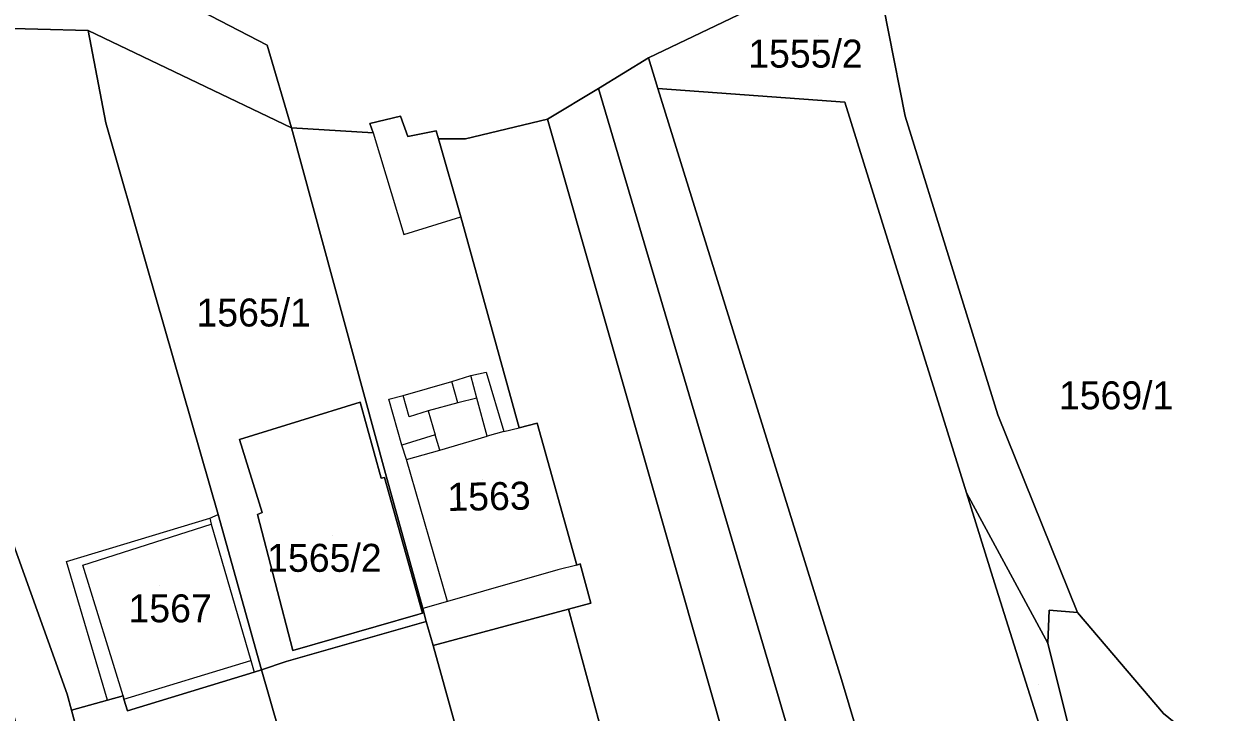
# Model space of a CAD drawing. Extents: x -263943 to -261149, y -1236934 to -1230686.
# Drawn here: x -262728.3 to -262643.1, y -1234963.6 to -1234914.4 of the extents above; entities that cross this region are included whole.
import ezdxf

# ---------------------------------------------------------------- set-up
doc = ezdxf.new("R2010")
doc.units = 0
for name, color, linetype in [('body_kn', 7, 'Continuous'), ('kladpar_druhypozemkov', 7, 'Continuous'), ('kladpar_hranice', 7, 'Continuous'), ('kladpar_parcelnecisla', 7, 'Continuous'), ('kladpar_plochy', 7, 'Continuous'), ('zappar_hrandruhpozemk', 7, 'Continuous'), ('zuob_linie', 7, 'Continuous'), ('zuob_plochy', 7, 'Continuous')]:
    doc.layers.add(name, color=color, linetype=linetype)

msp = doc.modelspace()

# ---------------------------------------------------------------- linework, layer by layer
at = {"layer": 'body_kn'}
for p, q in [((-262723.66, -1234914.9), (-262723.66, -1234914.9)), ((-262723.66, -1234914.9), (-262723.66, -1234914.9)), ((-262710.88, -1234915.95), (-262710.88, -1234915.95)), ((-262683.63, -1234916.85), (-262683.63, -1234916.85)), ((-262687.2, -1234919.05), (-262687.2, -1234919.05)), ((-262682.96, -1234919.06), (-262682.96, -1234919.06)), ((-262669.59, -1234920.02), (-262669.59, -1234920.02)), ((-262722.41, -1234921.5), (-262722.41, -1234921.5)), ((-262709.13, -1234921.87), (-262709.13, -1234921.87)), ((-262703.54, -1234921.55), (-262703.54, -1234921.55)), ((-262701.34, -1234921.04), (-262701.34, -1234921.04)), ((-262690.84, -1234921.24), (-262690.84, -1234921.24)), ((-262665.28, -1234921.04), (-262665.28, -1234921.04)), ((-262703.29, -1234922.22), (-262703.29, -1234922.22)), ((-262703.29, -1234922.22), (-262703.29, -1234922.22)), ((-262700.83, -1234922.48), (-262700.83, -1234922.48)), ((-262698.8, -1234922.07), (-262698.8, -1234922.07)), ((-262698.63, -1234922.66), (-262698.63, -1234922.66)), ((-262696.69, -1234922.66), (-262696.69, -1234922.66)), ((-262697.04, -1234928.24), (-262697.04, -1234928.24)), ((-262701.11, -1234929.5), (-262701.11, -1234929.5)), ((-262719.48, -1234931.75), (-262719.48, -1234931.75)), ((-262696.32, -1234939.58), (-262696.32, -1234939.58)), ((-262695.22, -1234939.33), (-262695.22, -1234939.33)), ((-262697.68, -1234940), (-262697.68, -1234940)), ((-262702.17, -1234941.26), (-262702.17, -1234941.26)), ((-262701.15, -1234941.01), (-262701.15, -1234941.01)), ((-262695.9, -1234941.19), (-262695.9, -1234941.19)), ((-262704.24, -1234941.49), (-262704.24, -1234941.49)), ((-262699.38, -1234942.11), (-262699.38, -1234942.11)), ((-262697.26, -1234941.53), (-262697.26, -1234941.53)), ((-262700.73, -1234942.53), (-262700.73, -1234942.53)), ((-262691.59, -1234942.98), (-262691.59, -1234942.98)), ((-262658.66, -1234942.38), (-262658.66, -1234942.38)), ((-262698.87, -1234943.81), (-262698.87, -1234943.81)), ((-262698.87, -1234943.81), (-262698.87, -1234943.81)), ((-262695.15, -1234943.9), (-262695.15, -1234943.9)), ((-262695.15, -1234943.9), (-262695.15, -1234943.9)), ((-262693.96, -1234943.57), (-262693.96, -1234943.57)), ((-262693.96, -1234943.57), (-262693.96, -1234943.57)), ((-262692.86, -1234943.31), (-262692.86, -1234943.31)), ((-262712.85, -1234944.15), (-262712.85, -1234944.15)), ((-262712.85, -1234944.15), (-262712.85, -1234944.15)), ((-262701.25, -1234944.56), (-262701.25, -1234944.56)), ((-262700.91, -1234945.58), (-262700.91, -1234945.58)), ((-262698.54, -1234944.91), (-262698.54, -1234944.91)), ((-262702.73, -1234946.92), (-262702.73, -1234946.92)), ((-262702.49, -1234946.86), (-262702.49, -1234946.86)), ((-262702.42, -1234946.59), (-262702.42, -1234946.59)), ((-262660.89, -1234947.96), (-262660.89, -1234947.96)), ((-262714.98, -1234949.78), (-262714.98, -1234949.78)), ((-262714.98, -1234949.78), (-262714.98, -1234949.78)), ((-262714.38, -1234949.52), (-262714.38, -1234949.52)), ((-262714.38, -1234949.52), (-262714.38, -1234949.52)), ((-262711.58, -1234949.5), (-262711.58, -1234949.5)), ((-262711.24, -1234949.37), (-262711.24, -1234949.37)), ((-262714.89, -1234950.2), (-262714.89, -1234950.2)), ((-262714.89, -1234950.2), (-262714.89, -1234950.2)), ((-262725.23, -1234952.88), (-262725.23, -1234952.88)), ((-262724.05, -1234953.14), (-262724.05, -1234953.14)), ((-262688.75, -1234953.14), (-262688.75, -1234953.14)), ((-262688.75, -1234953.14), (-262688.75, -1234953.14)), ((-262688.5, -1234953.05), (-262688.5, -1234953.05)), ((-262688.5, -1234953.05), (-262688.5, -1234953.05)), ((-262690.11, -1234953.47), (-262690.11, -1234953.47)), ((-262658.88, -1234954.4), (-262658.88, -1234954.4)), ((-262697.98, -1234955.74), (-262697.98, -1234955.74)), ((-262687.74, -1234955.85), (-262687.74, -1234955.85)), ((-262700.1, -1234956.66), (-262700.1, -1234956.66)), ((-262699.78, -1234956.56), (-262699.78, -1234956.56)), ((-262699.76, -1234956.24), (-262699.76, -1234956.24)), ((-262689.35, -1234956.27), (-262689.35, -1234956.27)), ((-262654.99, -1234956.35), (-262654.99, -1234956.35)), ((-262652.96, -1234956.53), (-262652.96, -1234956.53)), ((-262699.51, -1234957.17), (-262699.51, -1234957.17)), ((-262709.04, -1234959.23), (-262709.04, -1234959.23)), ((-262699.01, -1234958.87), (-262699.01, -1234958.87)), ((-262655.08, -1234958.72), (-262655.08, -1234958.72)), ((-262655.08, -1234958.72), (-262655.08, -1234958.72)), ((-262712.05, -1234959.94), (-262712.05, -1234959.94)), ((-262712.05, -1234959.94), (-262712.05, -1234959.94)), ((-262709.51, -1234960.03), (-262709.51, -1234960.03)), ((-262709.51, -1234960.03), (-262709.51, -1234960.03)), ((-262711.8, -1234960.78), (-262711.8, -1234960.78)), ((-262711.29, -1234960.61), (-262711.29, -1234960.61)), ((-262669.82, -1234961.31), (-262669.82, -1234961.31)), ((-262725.18, -1234962.36), (-262725.18, -1234962.36)), ((-262721.17, -1234962.48), (-262721.17, -1234962.48)), ((-262721.17, -1234962.48), (-262721.17, -1234962.48)), ((-262721.12, -1234962.71), (-262721.12, -1234962.71)), ((-262721.12, -1234962.71), (-262721.12, -1234962.71)), ((-262674.39, -1234962.31), (-262674.39, -1234962.31)), ((-262724.87, -1234963.5), (-262724.87, -1234963.5)), ((-262722.3, -1234962.79), (-262722.3, -1234962.79)), ((-262722.3, -1234962.79), (-262722.3, -1234962.79)), ((-262720.87, -1234963.55), (-262720.87, -1234963.55)), ((-262678.8, -1234963.4), (-262678.8, -1234963.4))]:
    msp.add_line(p, q, dxfattribs=at)
at = {"layer": 'kladpar_druhypozemkov'}
for p, q in [((-262671.48, -1234915.28), (-262671.48, -1234915.28)), ((-262711.75, -1234934.34), (-262711.75, -1234934.34)), ((-262650.07, -1234940.42), (-262650.07, -1234940.42)), ((-262695.47, -1234946.98), (-262695.47, -1234946.98)), ((-262706.22, -1234950.98), (-262706.22, -1234950.98)), ((-262718.58, -1234954.62), (-262718.58, -1234954.62)), ((-262655.76, -1234961.68), (-262655.76, -1234961.68))]:
    msp.add_line(p, q, dxfattribs=at)
at = {"layer": 'kladpar_hranice'}
for points in [[(-262685.99, -1234888.97), (-262681.05, -1234888.5), (-262671.55, -1234884.6), (-262643.16, -1234901.12), (-262654.82, -1234904.82), (-262667.61, -1234909.19), (-262683.63, -1234916.85), (-262687.2, -1234919.05), (-262690.84, -1234921.24), (-262696.69, -1234922.66), (-262698.63, -1234922.66), (-262698.8, -1234922.07), (-262700.83, -1234922.48), (-262701.34, -1234921.04), (-262703.54, -1234921.55), (-262703.29, -1234922.22), (-262709.13, -1234921.87), (-262710.88, -1234915.95), (-262724.32, -1234908.98), (-262727.96, -1234909.05), (-262722.56, -1234894.64), (-262706.95, -1234893.62), (-262693.71, -1234892.09), (-262685.99, -1234888.97)], [(-262637.18, -1234971.55), (-262646.8, -1234963.74), (-262652.96, -1234956.53), (-262658.66, -1234942.38), (-262665.28, -1234921.04), (-262667.61, -1234909.19), (-262654.82, -1234904.82), (-262643.16, -1234901.12), (-262640.2, -1234911.88)], [(-262723.66, -1234914.9), (-262730.88, -1234914.72), (-262728.45, -1234910.35), (-262727.96, -1234909.05), (-262724.32, -1234908.98), (-262710.88, -1234915.95), (-262709.13, -1234921.87), (-262723.66, -1234914.9)], [(-262667.61, -1234909.19), (-262665.28, -1234921.04), (-262658.66, -1234942.38), (-262652.96, -1234956.53), (-262654.99, -1234956.35), (-262655.08, -1234958.72), (-262660.89, -1234947.96), (-262669.59, -1234920.02), (-262682.96, -1234919.06), (-262683.63, -1234916.85), (-262667.61, -1234909.19)], [(-262714.38, -1234949.52), (-262711.29, -1234960.61), (-262711.8, -1234960.78), (-262720.87, -1234963.55), (-262721.12, -1234962.71), (-262721.17, -1234962.48), (-262722.3, -1234962.79), (-262724.87, -1234963.5), (-262725.18, -1234962.36), (-262733.45, -1234939.37), (-262731.28, -1234915.44), (-262730.88, -1234914.72), (-262723.66, -1234914.9), (-262722.41, -1234921.5), (-262719.48, -1234931.75), (-262714.38, -1234949.52)], [(-262709.51, -1234960.03), (-262711.29, -1234960.61), (-262714.38, -1234949.52), (-262719.48, -1234931.75), (-262722.41, -1234921.5), (-262723.66, -1234914.9), (-262709.13, -1234921.87), (-262702.42, -1234946.59), (-262699.76, -1234956.24), (-262699.51, -1234957.17), (-262709.51, -1234960.03)], [(-262628.55, -1235100.14), (-262626.43, -1235108.1), (-262631.86, -1235109.63), (-262652.78, -1235036.35), (-262674.39, -1234962.31), (-262687.2, -1234919.05), (-262683.63, -1234916.85), (-262682.96, -1234919.06), (-262669.82, -1234961.31), (-262651.86, -1235021.45), (-262648.88, -1235031.44), (-262640.92, -1235058.72), (-262629.23, -1235098.19), (-262628.55, -1235100.14)], [(-262657.96, -1235037.63), (-262678.8, -1234963.4), (-262690.84, -1234921.24), (-262687.2, -1234919.05), (-262674.39, -1234962.31), (-262652.78, -1235036.35), (-262631.86, -1235109.63), (-262636.7, -1235110.99), (-262657.96, -1235037.63)], [(-262640.56, -1235017.88), (-262651.86, -1235021.45), (-262669.82, -1234961.31), (-262682.96, -1234919.06), (-262669.59, -1234920.02), (-262660.89, -1234947.96), (-262658.88, -1234954.4), (-262650.76, -1234980.15), (-262645.07, -1234998.78), (-262643.6, -1235005.02), (-262642.66, -1235009), (-262640.56, -1235017.88)], [(-262688.5, -1234953.05), (-262687.74, -1234955.85), (-262689.35, -1234956.27), (-262699.01, -1234958.87), (-262699.51, -1234957.17), (-262699.76, -1234956.24), (-262702.42, -1234946.59), (-262709.13, -1234921.87), (-262703.29, -1234922.22), (-262703.54, -1234921.55), (-262701.34, -1234921.04), (-262700.83, -1234922.48), (-262698.8, -1234922.07), (-262698.63, -1234922.66), (-262697.04, -1234928.24), (-262692.86, -1234943.31), (-262691.59, -1234942.98), (-262688.75, -1234953.14), (-262688.5, -1234953.05)], [(-262634.12, -1235119.99), (-262633.98, -1235120.48), (-262643.48, -1235123.19), (-262654.16, -1235085.58), (-262666.95, -1235039.83), (-262686.18, -1234967.95), (-262689.35, -1234956.27), (-262687.74, -1234955.85), (-262688.5, -1234953.05), (-262688.75, -1234953.14), (-262691.59, -1234942.98), (-262692.86, -1234943.31), (-262697.04, -1234928.24), (-262698.63, -1234922.66), (-262696.69, -1234922.66), (-262690.84, -1234921.24), (-262678.8, -1234963.4), (-262657.96, -1235037.63), (-262636.7, -1235110.99), (-262635.29, -1235115.91), (-262634.12, -1235119.99)], [(-262704.62, -1235052.64), (-262719.56, -1234998.75), (-262728.74, -1234964.72), (-262733.99, -1234945.35), (-262733.45, -1234939.37), (-262725.18, -1234962.36), (-262724.87, -1234963.5), (-262713.74, -1235004.75), (-262699.82, -1235000.68), (-262686.8, -1235047.46), (-262695.71, -1235050.01), (-262704.62, -1235052.64)], [(-262712.85, -1234944.15), (-262704.24, -1234941.49), (-262702.73, -1234946.92), (-262702.49, -1234946.86), (-262699.78, -1234956.56), (-262700.1, -1234956.66), (-262709.04, -1234959.23), (-262711.58, -1234949.5), (-262711.24, -1234949.37), (-262712.85, -1234944.15)], [(-262704.24, -1234941.49), (-262712.85, -1234944.15), (-262711.24, -1234949.37), (-262711.58, -1234949.5), (-262709.04, -1234959.23), (-262700.1, -1234956.66), (-262699.78, -1234956.56), (-262702.49, -1234946.86), (-262702.73, -1234946.92), (-262704.24, -1234941.49)], [(-262655.08, -1234958.72), (-262645.07, -1234998.78), (-262650.76, -1234980.15), (-262658.88, -1234954.4), (-262660.89, -1234947.96), (-262655.08, -1234958.72)], [(-262695.75, -1234970.64), (-262699.01, -1234958.87), (-262689.35, -1234956.27), (-262686.18, -1234967.95), (-262666.95, -1235039.83), (-262675.86, -1235042.29), (-262690.16, -1234991.04), (-262695.75, -1234970.64)], [(-262637.18, -1234971.55), (-262628.76, -1234982.49), (-262625.41, -1234992.66), (-262625.5, -1234993.16), (-262639.47, -1234998.95), (-262639.69, -1234998.09), (-262640.37, -1234998.26), (-262641.27, -1234994.67), (-262645.25, -1234995.67), (-262644.35, -1234999.26), (-262645.07, -1234998.78), (-262655.08, -1234958.72), (-262654.99, -1234956.35), (-262652.96, -1234956.53), (-262646.8, -1234963.74), (-262637.18, -1234971.55)], [(-262701.93, -1234993.21), (-262711.29, -1234960.61), (-262709.51, -1234960.03), (-262699.51, -1234957.17), (-262699.01, -1234958.87), (-262695.75, -1234970.64), (-262690.16, -1234991.04), (-262701.35, -1234995.25), (-262701.93, -1234993.21)], [(-262701.35, -1234995.25), (-262699.82, -1235000.68), (-262713.74, -1235004.75), (-262724.87, -1234963.5), (-262722.3, -1234962.79), (-262721.17, -1234962.48), (-262721.12, -1234962.71), (-262720.87, -1234963.55), (-262711.8, -1234960.78), (-262711.29, -1234960.61), (-262701.93, -1234993.21), (-262701.35, -1234995.25)]]:
    msp.add_lwpolyline(points, dxfattribs=at)
at = {"layer": 'kladpar_plochy'}
for p, q in [((-262722.41, -1234921.5), (-262723.66, -1234914.9)), ((-262723.66, -1234914.9), (-262709.13, -1234921.87)), ((-262719.48, -1234931.75), (-262722.41, -1234921.5)), ((-262709.13, -1234921.87), (-262702.42, -1234946.59)), ((-262714.38, -1234949.52), (-262719.48, -1234931.75)), ((-262704.24, -1234941.49), (-262712.85, -1234944.15)), ((-262702.73, -1234946.92), (-262704.24, -1234941.49)), ((-262712.85, -1234944.15), (-262711.24, -1234949.37)), ((-262702.49, -1234946.86), (-262702.73, -1234946.92)), ((-262699.78, -1234956.56), (-262702.49, -1234946.86)), ((-262702.42, -1234946.59), (-262699.76, -1234956.24)), ((-262711.29, -1234960.61), (-262714.38, -1234949.52)), ((-262711.24, -1234949.37), (-262711.58, -1234949.5)), ((-262711.58, -1234949.5), (-262709.04, -1234959.23)), ((-262709.04, -1234959.23), (-262700.1, -1234956.66)), ((-262700.1, -1234956.66), (-262699.78, -1234956.56)), ((-262699.76, -1234956.24), (-262699.51, -1234957.17)), ((-262699.51, -1234957.17), (-262709.51, -1234960.03)), ((-262709.51, -1234960.03), (-262711.29, -1234960.61))]:
    msp.add_line(p, q, dxfattribs=at)
for points in [[(-262685.99, -1234888.97), (-262681.05, -1234888.5), (-262671.55, -1234884.6), (-262643.16, -1234901.12), (-262654.82, -1234904.82), (-262667.61, -1234909.19), (-262683.63, -1234916.85), (-262687.2, -1234919.05), (-262690.84, -1234921.24), (-262696.69, -1234922.66), (-262698.63, -1234922.66), (-262698.8, -1234922.07), (-262700.83, -1234922.48), (-262701.34, -1234921.04), (-262703.54, -1234921.55), (-262703.29, -1234922.22), (-262709.13, -1234921.87), (-262710.88, -1234915.95), (-262724.32, -1234908.98), (-262727.96, -1234909.05), (-262722.56, -1234894.64), (-262706.95, -1234893.62), (-262693.71, -1234892.09)], [(-262723.66, -1234914.9), (-262730.88, -1234914.72), (-262728.45, -1234910.35), (-262727.96, -1234909.05), (-262724.32, -1234908.98), (-262710.88, -1234915.95), (-262709.13, -1234921.87)], [(-262667.61, -1234909.19), (-262665.28, -1234921.04), (-262658.66, -1234942.38), (-262652.96, -1234956.53), (-262654.99, -1234956.35), (-262655.08, -1234958.72), (-262660.89, -1234947.96), (-262669.59, -1234920.02), (-262682.96, -1234919.06), (-262683.63, -1234916.85)], [(-262714.38, -1234949.52), (-262711.29, -1234960.61), (-262711.8, -1234960.78), (-262720.87, -1234963.55), (-262721.12, -1234962.71), (-262721.17, -1234962.48), (-262722.3, -1234962.79), (-262724.87, -1234963.5), (-262725.18, -1234962.36), (-262733.45, -1234939.37), (-262731.28, -1234915.44), (-262730.88, -1234914.72), (-262723.66, -1234914.9), (-262722.41, -1234921.5), (-262719.48, -1234931.75)], [(-262628.55, -1235100.14), (-262626.43, -1235108.1), (-262631.86, -1235109.63), (-262652.78, -1235036.35), (-262674.39, -1234962.31), (-262687.2, -1234919.05), (-262683.63, -1234916.85), (-262682.96, -1234919.06), (-262669.82, -1234961.31), (-262651.86, -1235021.45), (-262648.88, -1235031.44), (-262640.92, -1235058.72), (-262629.23, -1235098.19)], [(-262657.96, -1235037.63), (-262678.8, -1234963.4), (-262690.84, -1234921.24), (-262687.2, -1234919.05), (-262674.39, -1234962.31), (-262652.78, -1235036.35), (-262631.86, -1235109.63), (-262636.7, -1235110.99)], [(-262640.56, -1235017.88), (-262651.86, -1235021.45), (-262669.82, -1234961.31), (-262682.96, -1234919.06), (-262669.59, -1234920.02), (-262660.89, -1234947.96), (-262658.88, -1234954.4), (-262650.76, -1234980.15), (-262645.07, -1234998.78), (-262643.6, -1235005.02), (-262642.66, -1235009)], [(-262688.5, -1234953.05), (-262687.74, -1234955.85), (-262689.35, -1234956.27), (-262699.01, -1234958.87), (-262699.51, -1234957.17), (-262699.76, -1234956.24), (-262702.42, -1234946.59), (-262709.13, -1234921.87), (-262703.29, -1234922.22), (-262703.54, -1234921.55), (-262701.34, -1234921.04), (-262700.83, -1234922.48), (-262698.8, -1234922.07), (-262698.63, -1234922.66), (-262697.04, -1234928.24), (-262692.86, -1234943.31), (-262691.59, -1234942.98), (-262688.75, -1234953.14)], [(-262634.12, -1235119.99), (-262633.98, -1235120.48), (-262643.48, -1235123.19), (-262654.16, -1235085.58), (-262666.95, -1235039.83), (-262686.18, -1234967.95), (-262689.35, -1234956.27), (-262687.74, -1234955.85), (-262688.5, -1234953.05), (-262688.75, -1234953.14), (-262691.59, -1234942.98), (-262692.86, -1234943.31), (-262697.04, -1234928.24), (-262698.63, -1234922.66), (-262696.69, -1234922.66), (-262690.84, -1234921.24), (-262678.8, -1234963.4), (-262657.96, -1235037.63), (-262636.7, -1235110.99), (-262635.29, -1235115.91)], [(-262704.62, -1235052.64), (-262719.56, -1234998.75), (-262728.74, -1234964.72), (-262733.99, -1234945.35), (-262733.45, -1234939.37), (-262725.18, -1234962.36), (-262724.87, -1234963.5), (-262713.74, -1235004.75), (-262699.82, -1235000.68), (-262686.8, -1235047.46), (-262695.71, -1235050.01)], [(-262712.85, -1234944.15), (-262704.24, -1234941.49), (-262702.73, -1234946.92), (-262702.49, -1234946.86), (-262699.78, -1234956.56), (-262700.1, -1234956.66), (-262709.04, -1234959.23), (-262711.58, -1234949.5), (-262711.24, -1234949.37)], [(-262655.08, -1234958.72), (-262645.07, -1234998.78), (-262650.76, -1234980.15), (-262658.88, -1234954.4), (-262660.89, -1234947.96)], [(-262695.75, -1234970.64), (-262699.01, -1234958.87), (-262689.35, -1234956.27), (-262686.18, -1234967.95), (-262666.95, -1235039.83), (-262675.86, -1235042.29), (-262690.16, -1234991.04)], [(-262637.18, -1234971.55), (-262628.76, -1234982.49), (-262625.41, -1234992.66), (-262625.5, -1234993.16), (-262639.47, -1234998.95), (-262639.69, -1234998.09), (-262640.37, -1234998.26), (-262641.27, -1234994.67), (-262645.25, -1234995.67), (-262644.35, -1234999.26), (-262645.07, -1234998.78), (-262655.08, -1234958.72), (-262654.99, -1234956.35), (-262652.96, -1234956.53), (-262646.8, -1234963.74)], [(-262701.93, -1234993.21), (-262711.29, -1234960.61), (-262709.51, -1234960.03), (-262699.51, -1234957.17), (-262699.01, -1234958.87), (-262695.75, -1234970.64), (-262690.16, -1234991.04), (-262701.35, -1234995.25)], [(-262701.35, -1234995.25), (-262699.82, -1235000.68), (-262713.74, -1235004.75), (-262724.87, -1234963.5), (-262722.3, -1234962.79), (-262721.17, -1234962.48), (-262721.12, -1234962.71), (-262720.87, -1234963.55), (-262711.8, -1234960.78), (-262711.29, -1234960.61), (-262701.93, -1234993.21)]]:
    msp.add_lwpolyline(points, close=True, dxfattribs=at)
msp.add_lwpolyline([(-262637.18, -1234971.55), (-262646.8, -1234963.74), (-262652.96, -1234956.53), (-262658.66, -1234942.38), (-262665.28, -1234921.04), (-262667.61, -1234909.19), (-262654.82, -1234904.82), (-262643.16, -1234901.12), (-262640.2, -1234911.88)], dxfattribs=at)
at = {"layer": 'zappar_hrandruhpozemk'}
for p, q in [((-262703.29, -1234922.22), (-262701.11, -1234929.5)), ((-262701.11, -1234929.5), (-262697.04, -1234928.24)), ((-262695.9, -1234941.19), (-262696.32, -1234939.58)), ((-262697.26, -1234941.53), (-262697.68, -1234940)), ((-262695.9, -1234941.19), (-262697.26, -1234941.53)), ((-262695.15, -1234943.9), (-262695.9, -1234941.19)), ((-262697.26, -1234941.53), (-262699.38, -1234942.11)), ((-262699.38, -1234942.11), (-262698.87, -1234943.81)), ((-262698.87, -1234943.81), (-262701.25, -1234944.56)), ((-262698.54, -1234944.91), (-262698.87, -1234943.81)), ((-262698.54, -1234944.91), (-262695.15, -1234943.9)), ((-262693.96, -1234943.57), (-262695.15, -1234943.9)), ((-262700.91, -1234945.58), (-262698.54, -1234944.91)), ((-262697.98, -1234955.74), (-262700.91, -1234945.58)), ((-262714.98, -1234949.78), (-262714.89, -1234950.2)), ((-262724.05, -1234953.14), (-262714.89, -1234950.2)), ((-262714.89, -1234950.2), (-262712.05, -1234959.94)), ((-262722.3, -1234962.79), (-262725.23, -1234952.88)), ((-262721.17, -1234962.48), (-262724.05, -1234953.14)), ((-262688.75, -1234953.14), (-262690.11, -1234953.47)), ((-262690.11, -1234953.47), (-262697.98, -1234955.74)), ((-262697.98, -1234955.74), (-262699.76, -1234956.24)), ((-262721.12, -1234962.71), (-262712.05, -1234959.94)), ((-262712.05, -1234959.94), (-262711.8, -1234960.78))]:
    msp.add_line(p, q, dxfattribs=at)
for points in [[(-262700.91, -1234945.58), (-262701.25, -1234944.56), (-262702.17, -1234941.26), (-262701.15, -1234941.01), (-262697.68, -1234940), (-262696.32, -1234939.58), (-262695.22, -1234939.33), (-262693.96, -1234943.57), (-262692.86, -1234943.31)], [(-262699.38, -1234942.11), (-262700.73, -1234942.53), (-262701.15, -1234941.01)], [(-262725.23, -1234952.88), (-262714.98, -1234949.78), (-262714.38, -1234949.52)]]:
    msp.add_lwpolyline(points, dxfattribs=at)
at = {"layer": 'zuob_linie'}
for points in [[(-262666.64, -1234799.98), (-262644.56, -1234895.08), (-262643.16, -1234901.12), (-262654.82, -1234904.82), (-262667.61, -1234909.19), (-262683.63, -1234916.85), (-262687.2, -1234919.05), (-262690.84, -1234921.24), (-262696.69, -1234922.66), (-262698.63, -1234922.66), (-262698.8, -1234922.07), (-262700.83, -1234922.48), (-262701.34, -1234921.04), (-262703.54, -1234921.55), (-262703.29, -1234922.22), (-262709.13, -1234921.87), (-262710.88, -1234915.95), (-262724.32, -1234908.98), (-262727.96, -1234909.05), (-262728.45, -1234910.35)], [(-262728.45, -1234910.35), (-262727.96, -1234909.05), (-262724.32, -1234908.98), (-262710.88, -1234915.95), (-262709.13, -1234921.87), (-262703.29, -1234922.22), (-262703.54, -1234921.55), (-262701.34, -1234921.04), (-262700.83, -1234922.48), (-262698.8, -1234922.07), (-262698.63, -1234922.66), (-262696.69, -1234922.66), (-262690.84, -1234921.24), (-262687.2, -1234919.05), (-262683.63, -1234916.85), (-262667.61, -1234909.19), (-262654.82, -1234904.82), (-262643.16, -1234901.12), (-262644.56, -1234895.08), (-262666.64, -1234799.98)]]:
    msp.add_lwpolyline(points, dxfattribs=at)
at = {"layer": 'zuob_plochy'}
for points in [[(-262666.64, -1234799.98), (-262644.56, -1234895.08), (-262643.16, -1234901.12), (-262654.82, -1234904.82), (-262667.61, -1234909.19), (-262683.63, -1234916.85), (-262687.2, -1234919.05), (-262690.84, -1234921.24), (-262696.69, -1234922.66), (-262698.63, -1234922.66), (-262698.8, -1234922.07), (-262700.83, -1234922.48), (-262701.34, -1234921.04), (-262703.54, -1234921.55), (-262703.29, -1234922.22), (-262709.13, -1234921.87), (-262710.88, -1234915.95), (-262724.32, -1234908.98), (-262727.96, -1234909.05), (-262728.45, -1234910.35)], [(-262728.45, -1234910.35), (-262727.96, -1234909.05), (-262724.32, -1234908.98), (-262710.88, -1234915.95), (-262709.13, -1234921.87), (-262703.29, -1234922.22), (-262703.54, -1234921.55), (-262701.34, -1234921.04), (-262700.83, -1234922.48), (-262698.8, -1234922.07), (-262698.63, -1234922.66), (-262696.69, -1234922.66), (-262690.84, -1234921.24), (-262687.2, -1234919.05), (-262683.63, -1234916.85), (-262667.61, -1234909.19), (-262654.82, -1234904.82), (-262643.16, -1234901.12), (-262644.56, -1234895.08), (-262666.64, -1234799.98)]]:
    msp.add_lwpolyline(points, dxfattribs=at)

# ---------------------------------------------------------------- texts
at = {"layer": 'kladpar_parcelnecisla'}
for s, p in [('1555/2', (-262676.493, -1234917.56)), ('1565/1', (-262715.931, -1234936.07)), ('1569/1', (-262654.286, -1234941.99)), ('1565/2', (-262710.877, -1234953.61)), ('1567', (-262720.788, -1234957.22))]:
    msp.add_text(s, height=2, dxfattribs=at).set_placement(p)
msp.add_text('1563', height=2, rotation=1, dxfattribs=at).set_placement((-262697.98, -1234949.26))

doc.saveas('drawing.dxf')
